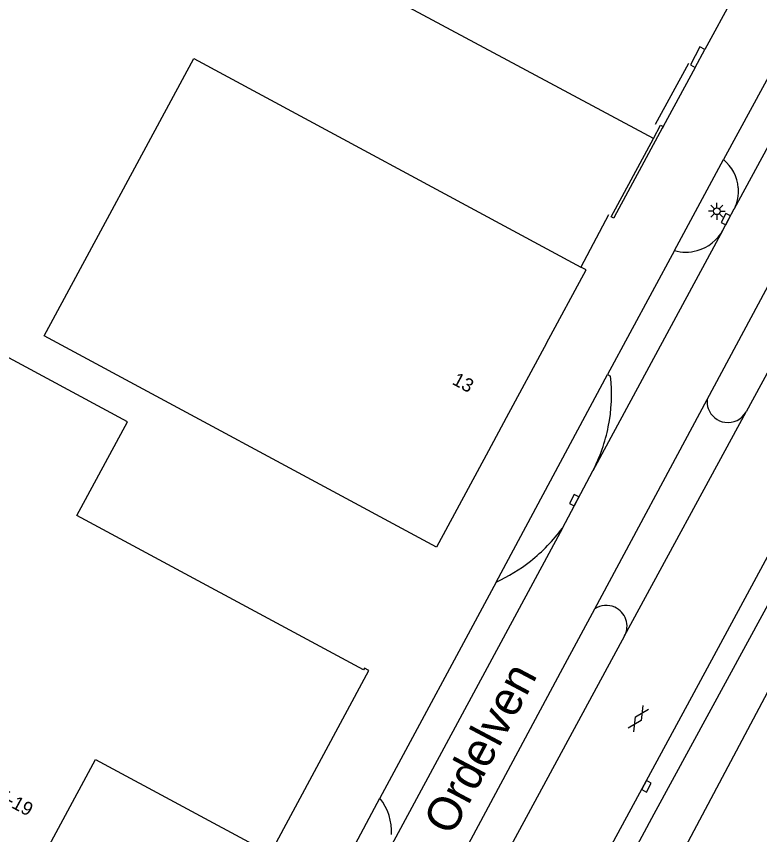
# Model space of a CAD drawing. Extents: x 136000 to 138005, y 398500 to 400500.
# Drawn here: x 137013.2 to 137068.2, y 398960.7 to 399021.3 of the extents above; entities that cross this region are included whole.
import ezdxf

# ---------------------------------------------------------------- set-up
doc = ezdxf.new("R2010")
doc.units = 0
for name, color, linetype in [('gg-afsc-hekwerk', 7, 'Continuous'), ('gg-afsc-muur', 7, 'Continuous'), ('gg-anno-huisnummerreeks BGT', 7, 'Continuous'), ('gg-anno-openbare ruimte label', 7, 'Continuous'), ('gg-bbg-hoofdgebouw', 7, 'Continuous'), ('gg-knt-BGT kruinlijn', 7, 'Continuous'), ('gg-knt-bovenkant onderkant talud', 7, 'Continuous'), ('gg-knt-verharding', 7, 'Continuous'), ('gt-grn-groengrens', 7, 'Continuous'), ('gt-grn-weggrens', 7, 'Continuous'), ('gt-symb-gesloten verharding', 7, 'Continuous'), ('gt-symb-kolk', 7, 'Continuous'), ('gt-symb-lichtmast', 7, 'Continuous')]:
    doc.layers.add(name, color=color, linetype=linetype)

# ---------------------------------------------------------------- blocks, each defined once
blk = doc.blocks.new('gt0-LMAST')
at = {"layer": 'gt-symb-lichtmast'}
for p, q in [((-0.005, 0.246), (-0.005, 0.621)), ((-0.182, 0.173), (-0.447, 0.438)), ((0.172, 0.173), (0.437, 0.438)), ((-0.255, -0.004), (-0.63, -0.004)), ((-0.182, -0.181), (-0.447, -0.446)), ((-0.005, -0.254), (-0.005, -0.629)), ((0.437, -0.446), (0.172, -0.181)), ((0.245, -0.004), (0.62, -0.004))]:
    blk.add_line(p, q, dxfattribs=at)
blk.add_circle((-0.005, -0.004), 0.25, dxfattribs=at)
blk = doc.blocks.new('gt0-KOLK')
at = {"layer": 'gt-symb-kolk'}
blk.add_lwpolyline([(0, 0), (0.375, 0), (0.375, 0.4), (-0.375, 0.4), (-0.375, 0), (0, 0)], dxfattribs=at)
blk = doc.blocks.new('gt0-GESVH1')
at = {"layer": 'gt-symb-gesloten verharding'}
for p, q in [((-0.992, -0.261), (0.008, 0.239)), ((0.008, -0.261), (-0.992, 0.239)), ((0.008, 0.239), (1.008, -0.261)), ((1.008, 0.239), (0.008, -0.261))]:
    blk.add_line(p, q, dxfattribs=at)

msp = doc.modelspace()

# ---------------------------------------------------------------- linework, layer by layer
at = {"layer": 'gg-afsc-hekwerk'}
for p, q in [((137060.39, 399012.228), (137029.248, 399028.939)), ((137062.979, 399017.787), (137060.512, 399013.267)), ((137057.052, 399006.566), (137055.007, 399002.708))]:
    msp.add_line(p, q, dxfattribs=at)
at = {"layer": 'gg-afsc-muur'}
for p, q in [((137063.485, 399017.489), (137064.187, 399018.807)), ((137061.104, 399013.107), (137061.044, 399012.995)), ((137061.044, 399012.995), (137057.487, 399006.41)), ((137057.487, 399006.41), (137057.447, 399006.335))]:
    msp.add_line(p, q, dxfattribs=at)
for points in [[(137064.187, 399018.807), (137063.816, 399019.004), (137063.133, 399017.68), (137063.485, 399017.489)], [(137060.39, 399012.228), (137060.916, 399013.204), (137061.104, 399013.107)], [(137057.447, 399006.335), (137057.27, 399006.435), (137060.39, 399012.228)]]:
    msp.add_lwpolyline(points, dxfattribs=at)
at = {"layer": 'gg-bbg-hoofdgebouw'}
for p, q in [((137052.474, 398997.076), (137055.396, 399002.498)), ((137055.396, 399002.498), (137055.007, 399002.708)), ((137052.474, 398997.076), (137049.494, 398991.547)), ((137049.494, 398991.547), (137048.176, 398989.102)), ((137048.176, 398989.102), (137044.33, 398981.966))]:
    msp.add_line(p, q, dxfattribs=at)
for points in [[(137044.33, 398981.966), (137015.31, 398997.616), (137026.373, 399018.145), (137055.007, 399002.708)], [(136995.576, 398943.276), (137016.826, 398931.828), (137016.769, 398931.722), (137017.095, 398931.547), (137026.784, 398949.532), (137026.458, 398949.707), (137026.397, 398949.593), (137013.794, 398956.389), (137019.098, 398966.246), (137031.7, 398959.453), (137031.639, 398959.339), (137031.973, 398959.159), (137039.336, 398972.817), (137039.002, 398972.997), (137038.94, 398972.883), (137017.71, 398984.311), (137021.467, 398991.251), (136989.841, 399008.297)]]:
    msp.add_lwpolyline(points, dxfattribs=at)
at = {"layer": 'gg-knt-BGT kruinlijn'}
msp.add_lwpolyline([(137014.717, 398877.069), (137029.17, 398904.254), (137038.288, 398920.973), (137060.438, 398962.219), (137076.723, 398992.122), (137093.126, 399023.05), (137108.882, 399051.63), (137125.52, 399081.88), (137128.937, 399080.322)], dxfattribs=at)
at = {"layer": 'gg-knt-bovenkant onderkant talud'}
msp.add_lwpolyline([(137128.937, 399080.322), (137121.044, 399068.732), (137111.555, 399050.965), (137097.205, 399024.35), (137079.29, 398990.916), (137062.115, 398958.575), (137049.593, 398935.792), (137042.478, 398922.412), (137038.214, 398914.182)], dxfattribs=at)
at = {"layer": 'gg-knt-verharding'}
for p, q in [((137066.58, 399023.224), (137064.187, 399018.807)), ((137074.976, 399022.985), (137066.372, 399007.028)), ((137071.057, 399020.792), (137065.569, 399010.66)), ((137065.533, 399005.444), (137066.372, 399007.028)), ((137065.533, 399005.444), (137055.894, 398987.623)), ((137061.946, 399003.921), (137056.978, 398994.741)), ((137056.978, 398994.741), (137057.213, 398994.614)), ((137056.041, 398977.385), (137064.362, 398992.902)), ((137058.253, 398975.383), (137067.239, 398991.973)), ((137053.647, 398983.373), (137055.894, 398987.623)), ((137053.647, 398983.373), (137040.62, 398959.188)), ((137048.748, 398979.371), (137040.146, 398963.37))]:
    msp.add_line(p, q, dxfattribs=at)
for points in [[(137013.302, 398877.88), (137017.505, 398886.422), (137027.26, 398904.424), (137063.4, 398971.194), (137081.006, 399003.798), (137098.614, 399036.352), (137124.784, 399084.684), (137125.585, 399085.902)], [(137108.845, 399068.91), (137092.356, 399038.315), (137075.576, 399007.332), (137067.239, 398991.973)], [(137064.362, 398992.902), (137088.792, 399038.458), (137101.365, 399061.936), (137104.323, 399067.037)], [(137005.128, 398883.429), (137005.333, 398883.88), (137023.612, 398917.208), (137036.241, 398940.439), (137053.685, 398972.992), (137056.041, 398977.385)], [(137058.253, 398975.383), (137038.52, 398938.899), (137011.959, 398889.844), (137006.795, 398879.409)]]:
    msp.add_lwpolyline(points, dxfattribs=at)
for centre, radius, start, end in [((137063.693, 399008.34), 2.984, 4.30428, 51.03465), ((137063.682, 399008.343), 2.995, 333.95233, 4.23235), ((137062.77, 399006.962), 3.153, 285.59172, 331.22287), ((137062.774, 399006.955), 3.145, 254.73223, 285.54207), ((137045.051, 398993.28), 12.235, 348.68205, 6.25896), ((137065.878, 398992.732), 1.525, 173.59446, 199.72815), ((137065.898, 398992.739), 1.546, 199.72522, 261.91304), ((137065.898, 398992.735), 1.542, 261.87114, 330.40316), ((137045.013, 398993.312), 12.279, 332.39801, 348.57104), ((137043.391, 398990.914), 12.73, 308.3579, 323.67238), ((137043.413, 398990.915), 12.717, 294.80606, 308.28064), ((137056.896, 398976.111), 1.534, 65.92576, 123.87681), ((137056.895, 398976.107), 1.539, 331.93518, 65.96502), ((137037.012, 398960.897), 3.993, 356.77388, 38.27726)]:
    msp.add_arc(centre, radius, start, end, dxfattribs=at)
at = {"layer": 'gt-grn-groengrens'}
for p, q in [((137061.946, 399003.921), (137065.569, 399010.66)), ((137048.748, 398979.371), (137056.978, 398994.741)), ((137036.448, 398956.485), (137040.146, 398963.37))]:
    msp.add_line(p, q, dxfattribs=at)
at = {"layer": 'gt-grn-weggrens'}
msp.add_line((137063.485, 399017.489), (137061.104, 399013.107), dxfattribs=at)

# ---------------------------------------------------------------- block references
at = {"layer": 'gt-symb-gesloten verharding', "rotation": 57.326722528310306}
msp.add_blockref('gt0-GESVH1', (137059.259, 398969.258), dxfattribs=at)
at = {"layer": 'gt-symb-kolk'}
for p, rotation in [((137065.919, 399006.162), 62.94772086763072), ((137054.694, 398985.353), 62.431635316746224), ((137059.695, 398964.348), -118.45652915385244)]:
    msp.add_blockref('gt0-KOLK', p, dxfattribs=dict(at, rotation=rotation))
at = {"layer": 'gt-symb-lichtmast'}
msp.add_blockref('gt0-LMAST', (137065.082, 399006.841), dxfattribs=at)

# ---------------------------------------------------------------- texts
at = {"layer": 'gg-anno-huisnummerreeks BGT'}
for s, p in [('13', (137045.426, 398994.068)), ('15-19', (137011.114, 398963.62))]:
    msp.add_text(s, height=1, rotation=331.7, dxfattribs=at).set_placement(p)
at = {"layer": 'gg-anno-openbare ruimte label'}
msp.add_text('Ordelven', height=2.5, rotation=62, dxfattribs=at).set_placement((137045.467, 398960.505))

doc.saveas('drawing.dxf')
